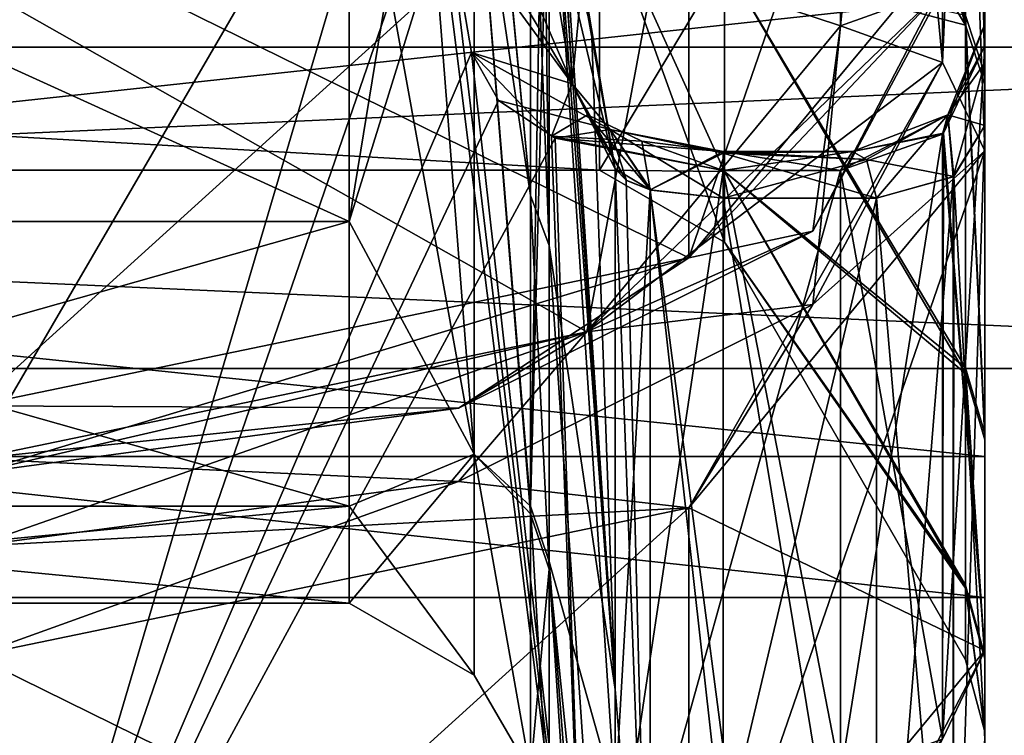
# Model space of a CAD drawing. Header units: millimetres. Extents: x -122 to 122, y -98 to 94.
# Tile 423 of 533: x 95 to 109, y -50 to -40. Entities that reach past the tile are written whole.
import ezdxf

# ---------------------------------------------------------------- set-up
doc = ezdxf.new("R2010")
doc.units = ezdxf.units.MM
doc.header["$LTSCALE"] = 26.699852
for name, color, linetype in [('1129', 7, 'CONTINUOUS'), ('1148', 7, 'CONTINUOUS'), ('1247', 7, 'CONTINUOUS'), ('1248', 7, 'CONTINUOUS'), ('1738', 7, 'CONTINUOUS'), ('1742', 7, 'CONTINUOUS'), ('1743', 7, 'CONTINUOUS'), ('1746', 7, 'CONTINUOUS'), ('1747', 7, 'CONTINUOUS'), ('1748', 7, 'CONTINUOUS'), ('1753', 7, 'CONTINUOUS'), ('1754', 7, 'CONTINUOUS'), ('1757', 7, 'CONTINUOUS'), ('1759', 7, 'CONTINUOUS'), ('1799', 7, 'CONTINUOUS'), ('1800', 7, 'CONTINUOUS'), ('1802', 7, 'CONTINUOUS'), ('1837', 7, 'CONTINUOUS'), ('1842', 7, 'CONTINUOUS'), ('1856', 7, 'CONTINUOUS'), ('1857', 7, 'CONTINUOUS'), ('1861', 7, 'CONTINUOUS'), ('1865', 7, 'CONTINUOUS'), ('1866', 7, 'CONTINUOUS'), ('1872', 7, 'CONTINUOUS'), ('1873', 7, 'CONTINUOUS'), ('1877', 7, 'CONTINUOUS'), ('1878', 7, 'CONTINUOUS'), ('1927', 7, 'CONTINUOUS'), ('1931', 7, 'CONTINUOUS'), ('1935', 7, 'CONTINUOUS'), ('1959', 7, 'CONTINUOUS'), ('1960', 7, 'CONTINUOUS'), ('1965', 7, 'CONTINUOUS'), ('1966', 7, 'CONTINUOUS'), ('1967', 7, 'CONTINUOUS'), ('1968', 7, 'CONTINUOUS'), ('1971', 7, 'CONTINUOUS'), ('1972', 7, 'CONTINUOUS'), ('2345', 7, 'CONTINUOUS'), ('2346', 7, 'CONTINUOUS'), ('4235', 7, 'CONTINUOUS'), ('4238', 7, 'CONTINUOUS'), ('4301', 7, 'CONTINUOUS'), ('4302', 7, 'CONTINUOUS'), ('4791', 7, 'CONTINUOUS'), ('4792', 7, 'CONTINUOUS')]:
    doc.layers.add(name, color=color, linetype=linetype)

msp = doc.modelspace()

# ---------------------------------------------------------------- linework, layer by layer
at = {"layer": '1129', "color": 250, "linetype": 'Continuous', "true_color": 0x323232}
for points in [[(106.5, -25.642, -44.413), (80.268, -31.616, -54.761), (106.5, -40.25, -69.715), (106.5, -25.642, -44.413)], [(106.5, -40.25, -69.715), (80.268, -31.616, -54.761), (102.985, -44.493, -77.063), (106.5, -40.25, -69.715)], [(102.985, -44.493, -77.063), (80.268, -31.616, -54.761), (94.5, -46.25, -80.107), (102.985, -44.493, -77.063)]]:
    msp.add_3dface(points, dxfattribs=at)
at = {"layer": '1148', "color": 250, "linetype": 'Continuous', "true_color": 0x323232}
for points in [[(108.5, -31.59, -74.715), (108.5, -38.518, -70.715), (104.399, -43.468, -79.288), (108.5, -31.59, -74.715)], [(104.399, -36.539, -83.288), (108.5, -31.59, -74.715), (104.399, -43.468, -79.288), (104.399, -36.539, -83.288)], [(94.5, -38.59, -86.839), (104.399, -36.539, -83.288), (94.5, -45.518, -82.839), (94.5, -38.59, -86.839)], [(94.5, -45.518, -82.839), (104.399, -36.539, -83.288), (104.399, -43.468, -79.288), (94.5, -45.518, -82.839)]]:
    msp.add_3dface(points, dxfattribs=at)
at = {"layer": '1247', "color": 250, "linetype": 'Continuous', "true_color": 0x323232}
for points in [[(104.399, -43.468, -79.288), (108.5, -38.518, -70.715), (106.117, -43.096, -75.816), (104.399, -43.468, -79.288)], [(108.5, -38.518, -70.715), (107.914, -39.743, -70.008), (106.117, -43.096, -75.816), (108.5, -38.518, -70.715)], [(106.5, -40.25, -69.715), (102.985, -44.493, -77.063), (107.914, -39.743, -70.008), (106.5, -40.25, -69.715)], [(107.914, -39.743, -70.008), (102.985, -44.493, -77.063), (106.117, -43.096, -75.816), (107.914, -39.743, -70.008)], [(102.985, -44.493, -77.063), (101.207, -45.551, -80.069), (106.117, -43.096, -75.816), (102.985, -44.493, -77.063)], [(101.207, -45.551, -80.069), (104.399, -43.468, -79.288), (106.117, -43.096, -75.816), (101.207, -45.551, -80.069)], [(94.5, -45.518, -82.839), (104.399, -43.468, -79.288), (94.5, -46.45, -81.625), (94.5, -45.518, -82.839)], [(94.5, -46.45, -81.625), (104.399, -43.468, -79.288), (101.207, -45.551, -80.069), (94.5, -46.45, -81.625)], [(102.985, -44.493, -77.063), (94.5, -46.25, -80.107), (101.207, -45.551, -80.069), (102.985, -44.493, -77.063)], [(94.5, -46.25, -80.107), (94.5, -46.45, -81.625), (101.207, -45.551, -80.069), (94.5, -46.25, -80.107)]]:
    msp.add_3dface(points, dxfattribs=at)
at = {"layer": '1248', "color": 250, "linetype": 'Continuous', "true_color": 0x323232}
msp.add_3dface([(106.5, -25.642, -44.413), (106.5, -40.25, -69.715), (107.914, -39.743, -70.008), (106.5, -25.642, -44.413)], dxfattribs=at)
at = {"layer": '1738', "color": 250, "linetype": 'Continuous', "true_color": 0x323232}
for points in [[(106.5, -25.642, 44.413), (80.268, -31.616, 54.761), (106.5, -40.25, 69.715), (106.5, -25.642, 44.413)], [(106.5, -40.25, 69.715), (80.268, -31.616, 54.761), (102.985, -44.493, 77.063), (106.5, -40.25, 69.715)], [(102.985, -44.493, 77.063), (80.268, -31.616, 54.761), (94.5, -46.25, 80.107), (102.985, -44.493, 77.063)]]:
    msp.add_3dface(points, dxfattribs=at)
at = {"layer": '1742', "color": 250, "linetype": 'Continuous', "true_color": 0x323232}
for points in [[(103.16, -42.25, 0), (103.16, -38.451, -17.509), (36.84, -42.25, 0), (103.16, -42.25, 0)], [(36.84, -42.25, 0), (103.16, -38.451, -17.509), (36.84, -38.451, -17.509), (36.84, -42.25, 0)], [(103.16, -38.451, 17.509), (103.16, -42.25, 0), (36.84, -38.451, 17.509), (103.16, -38.451, 17.509)], [(36.84, -38.451, 17.509), (103.16, -42.25, 0), (36.84, -42.25, 0), (36.84, -38.451, 17.509)]]:
    msp.add_3dface(points, dxfattribs=at)
at = {"layer": '1743', "color": 250, "linetype": 'Continuous', "true_color": 0x323232}
for points in [[(108.5, -50.138, -36.045), (108.5, -41.63, -45.607), (108.5, -26.819, -42.241), (108.5, -50.138, -36.045)], [(108.5, -26.819, -42.241), (108.5, -41.63, -45.607), (108.5, -27.073, -42.839), (108.5, -26.819, -42.241)], [(108.5, -40.92, -28.793), (108.5, -50.138, -36.045), (108.5, -26.819, -42.241), (108.5, -40.92, -28.793)], [(108.5, -27.073, 42.839), (108.5, -50.139, 36.043), (108.5, -26.819, 42.241), (108.5, -27.073, 42.839)], [(108.5, -26.819, 42.241), (108.5, -50.139, 36.043), (108.5, -41.06, 28.596), (108.5, -26.819, 42.241)], [(108.5, -27.073, -42.839), (108.5, -41.63, -45.607), (108.5, -27.374, -43.413), (108.5, -27.073, -42.839)], [(108.5, -27.374, 43.413), (108.5, -50.139, 36.043), (108.5, -27.073, 42.839), (108.5, -27.374, 43.413)], [(108.5, -40.525, -50.192), (108.5, -48.91, -64.715), (108.5, -27.374, -43.413), (108.5, -40.525, -50.192)], [(108.5, -27.374, -43.413), (108.5, -48.91, -64.715), (108.5, -41.982, -68.715), (108.5, -27.374, -43.413)], [(108.5, -40.225, -47.895), (108.5, -40.525, -50.192), (108.5, -27.374, -43.413), (108.5, -40.225, -47.895)], [(108.5, -40.762, -46.618), (108.5, -40.225, -47.895), (108.5, -27.374, -43.413), (108.5, -40.762, -46.618)], [(108.5, -41.63, -45.607), (108.5, -40.762, -46.618), (108.5, -27.374, -43.413), (108.5, -41.63, -45.607)], [(108.5, -41.63, 45.607), (108.5, -50.139, 36.043), (108.5, -27.374, 43.413), (108.5, -41.63, 45.607)], [(108.5, -40.762, 46.618), (108.5, -41.63, 45.607), (108.5, -27.374, 43.413), (108.5, -40.762, 46.618)], [(108.5, -40.225, 47.895), (108.5, -40.762, 46.618), (108.5, -27.374, 43.413), (108.5, -40.225, 47.895)], [(108.5, -41.982, 68.715), (108.5, -40.225, 47.895), (108.5, -27.374, 43.413), (108.5, -41.982, 68.715)], [(108.5, -40.525, 50.192), (108.5, -40.225, 47.895), (108.5, -41.982, 68.715), (108.5, -40.525, 50.192)], [(108.5, -48.91, 64.715), (108.5, -40.525, 50.192), (108.5, -41.982, 68.715), (108.5, -48.91, 64.715)], [(108.5, -56.494, -24.928), (108.5, -50.138, -36.045), (108.5, -40.92, -28.793), (108.5, -56.494, -24.928)], [(108.5, -45.907, -19.903), (108.5, -56.494, -24.928), (108.5, -40.92, -28.793), (108.5, -45.907, -19.903)], [(108.5, -50.139, 36.043), (108.5, -56.496, 24.926), (108.5, -41.06, 28.596), (108.5, -50.139, 36.043)], [(108.5, -41.06, 28.596), (108.5, -56.496, 24.926), (108.5, -45.988, 19.715), (108.5, -41.06, 28.596)], [(108.5, -60.422, -12.739), (108.5, -56.494, -24.928), (108.5, -45.907, -19.903), (108.5, -60.422, -12.739)], [(108.5, -48.981, -10.221), (108.5, -60.422, -12.739), (108.5, -45.907, -19.903), (108.5, -48.981, -10.221)], [(108.5, -56.496, 24.926), (108.5, -60.422, 12.736), (108.5, -45.988, 19.715), (108.5, -56.496, 24.926)], [(108.5, -45.988, 19.715), (108.5, -60.422, 12.736), (108.5, -49.025, 10.009), (108.5, -45.988, 19.715)], [(108.5, -50.036, -0.106), (108.5, -60.422, -12.739), (108.5, -48.981, -10.221), (108.5, -50.036, -0.106)], [(108.5, -60.422, 12.736), (108.5, -61.75, -0.001), (108.5, -49.025, 10.009), (108.5, -60.422, 12.736)], [(108.5, -49.025, 10.009), (108.5, -61.75, -0.001), (108.5, -50.036, -0.106), (108.5, -49.025, 10.009)], [(108.5, -61.75, -0.001), (108.5, -60.422, -12.739), (108.5, -50.036, -0.106), (108.5, -61.75, -0.001)]]:
    msp.add_3dface(points, dxfattribs=at)
at = {"layer": '1746', "color": 250, "linetype": 'Continuous', "true_color": 0x323232}
for points in [[(107, -42.641, 46.715), (104.874, -42.641, 46.715), (104.874, -51.599, 36.58), (107, -42.641, 46.715)], [(107, -55.55, 30.244), (107, -42.641, 46.715), (104.874, -51.599, 36.58), (107, -55.55, 30.244)], [(107, -42.641, -46.715), (107, -55.55, -30.245), (104.874, -42.641, -46.715), (107, -42.641, -46.715)], [(104.874, -42.641, -46.715), (107, -55.55, -30.245), (104.874, -50.257, -38.403), (104.874, -42.641, -46.715)]]:
    msp.add_3dface(points, dxfattribs=at)
at = {"layer": '1747', "color": 250, "linetype": 'Continuous', "true_color": 0x323232}
for points in [[(102.465, -37.075, -35.633), (102.528, -37.262, -36.478), (103.38, -49.447, -37.205), (102.465, -37.075, -35.633)], [(102.465, -43.297, -27.742), (102.465, -37.075, -35.633), (103.38, -49.447, -37.205), (102.465, -43.297, -27.742)], [(102.465, -37.075, 35.633), (102.465, -47.674, 19.272), (103.38, -50.937, 35.137), (102.465, -37.075, 35.633)], [(102.533, -37.282, 36.535), (102.465, -37.075, 35.633), (103.38, -42.233, 45.228), (102.533, -37.282, 36.535)], [(103.38, -42.233, 45.228), (102.465, -37.075, 35.633), (103.38, -50.937, 35.137), (103.38, -42.233, 45.228)], [(102.528, -37.262, -36.478), (102.593, -37.589, -37.198), (103.38, -49.447, -37.205), (102.528, -37.262, -36.478)], [(103.38, -42.233, 45.228), (102.925, -39.556, 40.599), (102.533, -37.282, 36.535), (103.38, -42.233, 45.228)], [(103.38, -49.447, -37.205), (102.593, -37.589, -37.198), (103.05, -40.29, -41.868), (103.38, -49.447, -37.205)], [(103.38, -42.233, -45.228), (103.38, -49.447, -37.205), (103.05, -40.29, -41.868), (103.38, -42.233, -45.228)], [(102.465, -47.78, -19.008), (102.465, -43.297, -27.742), (103.38, -56.769, -24.628), (102.465, -47.78, -19.008)], [(103.38, -56.769, -24.628), (102.465, -43.297, -27.742), (103.38, -49.447, -37.205), (103.38, -56.769, -24.628)], [(102.465, -47.674, 19.272), (102.465, -51.422, 0.142), (103.38, -59.504, 16.986), (102.465, -47.674, 19.272)], [(103.38, -50.937, 35.137), (102.465, -47.674, 19.272), (103.38, -59.504, 16.986), (103.38, -50.937, 35.137)], [(102.465, -51.422, 0.142), (102.465, -47.78, -19.008), (103.38, -61.682, -4.953), (102.465, -51.422, 0.142)], [(103.38, -61.682, -4.953), (102.465, -47.78, -19.008), (103.38, -56.769, -24.628), (103.38, -61.682, -4.953)]]:
    msp.add_3dface(points, dxfattribs=at)
at = {"layer": '1748', "color": 250, "linetype": 'Continuous', "true_color": 0x323232}
for points in [[(85.236, -35.981, 38.32), (100.601, -35.981, 38.32), (94.5, -56.642, 74.107), (85.236, -35.981, 38.32)], [(100.601, -35.981, 38.32), (100.933, -37.946, 41.724), (94.5, -56.642, 74.107), (100.601, -35.981, 38.32)], [(100.933, -37.946, 41.724), (101.388, -40.62, 46.356), (94.5, -56.642, 74.107), (100.933, -37.946, 41.724)], [(94.5, -56.642, 74.107), (101.388, -40.62, 46.356), (101.764, -41.286, 47.51), (94.5, -56.642, 74.107)], [(102.549, -41.805, 48.408), (94.5, -56.642, 74.107), (101.764, -41.286, 47.51), (102.549, -41.805, 48.408)], [(102.985, -54.885, 71.063), (94.5, -56.642, 74.107), (102.549, -41.805, 48.408), (102.985, -54.885, 71.063)], [(104.874, -42.257, 49.192), (102.985, -54.885, 71.063), (102.549, -41.805, 48.408), (104.874, -42.257, 49.192)], [(106.5, -50.642, 63.715), (102.985, -54.885, 71.063), (106.5, -42.257, 49.192), (106.5, -50.642, 63.715)], [(106.5, -42.257, 49.192), (102.985, -54.885, 71.063), (104.874, -42.257, 49.192), (106.5, -42.257, 49.192)]]:
    msp.add_3dface(points, dxfattribs=at)
at = {"layer": '1753', "color": 250, "linetype": 'Continuous', "true_color": 0x323232}
for points in [[(106.561, -25.75, 38.289), (108.232, -40.24, 28.022), (105.656, -26.109, 36.128), (106.561, -25.75, 38.289)], [(108.232, -26.283, 41.397), (108.232, -40.24, 28.022), (106.561, -25.75, 38.289), (108.232, -26.283, 41.397)], [(105.656, -26.109, 36.128), (108.232, -40.24, 28.022), (104.892, -28.394, 32.624), (105.656, -26.109, 36.128)], [(104.892, -28.394, 32.624), (108.232, -40.24, 28.022), (104.892, -34.666, 25.862), (104.892, -28.394, 32.624)], [(104.892, -34.666, 25.862), (108.232, -40.24, 28.022), (104.892, -39.361, 17.924), (104.892, -34.666, 25.862)], [(108.232, -44.991, -19.502), (108.232, -40.105, -28.215), (104.892, -39.361, -17.924), (108.232, -44.991, -19.502)], [(104.892, -42.267, -9.17), (108.232, -44.991, -19.502), (104.892, -39.361, -17.924), (104.892, -42.267, -9.17)], [(108.232, -40.24, 28.022), (108.232, -45.07, 19.319), (104.892, -39.361, 17.924), (108.232, -40.24, 28.022)], [(104.892, -39.361, 17.924), (108.232, -45.07, 19.319), (104.892, -42.267, 9.17), (104.892, -39.361, 17.924)], [(108.232, -48.002, -10.015), (108.232, -44.991, -19.502), (104.892, -42.267, -9.17), (108.232, -48.002, -10.015)], [(104.892, -43.25, 0), (108.232, -48.002, -10.015), (104.892, -42.267, -9.17), (104.892, -43.25, 0)], [(108.232, -45.07, 19.319), (108.232, -48.045, 9.808), (104.892, -42.267, 9.17), (108.232, -45.07, 19.319)], [(104.892, -42.267, 9.17), (108.232, -48.045, 9.808), (104.892, -43.25, 0), (104.892, -42.267, 9.17)], [(108.232, -49.036, -0.104), (108.232, -48.002, -10.015), (104.892, -43.25, 0), (108.232, -49.036, -0.104)], [(108.232, -48.045, 9.808), (108.232, -49.036, -0.104), (104.892, -43.25, 0), (108.232, -48.045, 9.808)]]:
    msp.add_3dface(points, dxfattribs=at)
at = {"layer": '1754', "color": 250, "linetype": 'Continuous', "true_color": 0x323232}
for points in [[(102.205, -36.479, 35.061), (101.427, -37.382, 32.065), (102.205, -46.909, 18.962), (102.205, -36.479, 35.061)], [(102.205, -36.479, -35.061), (102.205, -42.602, -27.296), (101.639, -36.61, -33.49), (102.205, -36.479, -35.061)], [(102.205, -42.602, -27.296), (101.427, -37.382, -32.065), (101.633, -36.617, -33.466), (102.205, -42.602, -27.296)], [(101.639, -36.61, -33.49), (102.205, -42.602, -27.296), (101.633, -36.617, -33.466), (101.639, -36.61, -33.49)], [(101.427, -46.188, -17.096), (101.427, -37.382, -32.065), (102.205, -47.012, -18.704), (101.427, -46.188, -17.096)], [(102.205, -47.012, -18.704), (101.427, -37.382, -32.065), (102.205, -42.602, -27.296), (102.205, -47.012, -18.704)], [(101.427, -37.382, 32.065), (101.427, -46.188, 17.096), (102.205, -46.909, 18.962), (101.427, -37.382, 32.065)], [(101.427, -49.25, 0), (101.427, -46.188, -17.096), (102.205, -50.596, 0.14), (101.427, -49.25, 0)], [(102.205, -50.596, 0.14), (101.427, -46.188, -17.096), (102.205, -47.012, -18.704), (102.205, -50.596, 0.14)], [(101.427, -46.188, 17.096), (101.427, -49.25, 0), (102.205, -50.596, 0.14), (101.427, -46.188, 17.096)], [(102.205, -46.909, 18.962), (101.427, -46.188, 17.096), (102.205, -50.596, 0.14), (102.205, -46.909, 18.962)]]:
    msp.add_3dface(points, dxfattribs=at)
at = {"layer": '1757', "color": 250, "linetype": 'Continuous', "true_color": 0x323232}
for points in [[(108.5, -48.91, 64.715), (108.5, -41.982, 68.715), (104.399, -46.932, 77.288), (108.5, -48.91, 64.715)], [(94.5, -48.982, 80.839), (104.399, -53.86, 73.288), (104.399, -46.932, 77.288), (94.5, -48.982, 80.839)], [(104.399, -53.86, 73.288), (108.5, -48.91, 64.715), (104.399, -46.932, 77.288), (104.399, -53.86, 73.288)], [(94.5, -55.91, 76.839), (104.399, -53.86, 73.288), (94.5, -48.982, 80.839), (94.5, -55.91, 76.839)]]:
    msp.add_3dface(points, dxfattribs=at)
at = {"layer": '1759', "color": 250, "linetype": 'Continuous', "true_color": 0x323232}
for points in [[(99.695, -42.96, 21.966), (99.695, -36.623, 31.414), (85.77, -42.96, 21.966), (99.695, -42.96, 21.966)], [(85.77, -42.96, 21.966), (99.695, -36.623, 31.414), (85.77, -36.623, 31.414), (85.77, -42.96, 21.966)], [(99.695, -36.623, -31.414), (99.695, -42.96, -21.966), (85.77, -36.623, -31.414), (99.695, -36.623, -31.414)], [(85.77, -36.623, -31.414), (99.695, -42.96, -21.966), (85.77, -42.96, -21.966), (85.77, -36.623, -31.414)], [(99.695, -46.909, 11.297), (99.695, -42.96, 21.966), (85.77, -46.909, 11.297), (99.695, -46.909, 11.297)], [(85.77, -46.909, 11.297), (99.695, -42.96, 21.966), (85.77, -42.96, 21.966), (85.77, -46.909, 11.297)], [(99.695, -42.96, -21.966), (99.695, -46.909, -11.297), (85.77, -42.96, -21.966), (99.695, -42.96, -21.966)], [(85.77, -42.96, -21.966), (99.695, -46.909, -11.297), (85.77, -46.909, -11.297), (85.77, -42.96, -21.966)], [(99.695, -48.25, 0), (99.695, -46.909, 11.297), (85.77, -48.25), (99.695, -48.25, 0)], [(85.77, -48.25), (99.695, -46.909, 11.297), (85.77, -46.909, 11.297), (85.77, -48.25)], [(99.695, -46.909, -11.297), (99.695, -48.25, 0), (85.77, -46.909, -11.297), (99.695, -46.909, -11.297)], [(85.77, -46.909, -11.297), (99.695, -48.25, 0), (85.77, -48.25), (85.77, -46.909, -11.297)]]:
    msp.add_3dface(points, dxfattribs=at)
at = {"layer": '1799', "color": 250, "linetype": 'Continuous', "true_color": 0x323232}
for points in [[(81, -41, -71.014), (81, -32.5, -56.292), (106.5, -25.642, -44.413), (81, -41, -71.014)], [(94.5, -46.25, -80.107), (81, -41, -71.014), (106.5, -25.642, -44.413), (94.5, -46.25, -80.107)], [(102.985, -44.493, -77.063), (94.5, -46.25, -80.107), (106.5, -25.642, -44.413), (102.985, -44.493, -77.063)], [(106.5, -40.25, -69.715), (102.985, -44.493, -77.063), (106.5, -25.642, -44.413), (106.5, -40.25, -69.715)]]:
    msp.add_3dface(points, dxfattribs=at)
at = {"layer": '1800', "color": 250, "linetype": 'Continuous', "true_color": 0x323232}
for points in [[(94.5, -56.642, -74.107), (100.601, -35.981, -38.32), (85.236, -35.981, -38.32), (94.5, -56.642, -74.107)], [(102.985, -54.885, -71.063), (100.601, -35.981, -38.32), (94.5, -56.642, -74.107), (102.985, -54.885, -71.063)], [(101.057, -38.679, -42.994), (100.601, -35.981, -38.32), (102.985, -54.885, -71.063), (101.057, -38.679, -42.994)], [(101.388, -40.62, -46.356), (101.057, -38.679, -42.994), (102.985, -54.885, -71.063), (101.388, -40.62, -46.356)], [(102.496, -41.78, -48.365), (101.388, -40.62, -46.356), (102.985, -54.885, -71.063), (102.496, -41.78, -48.365)], [(104.874, -42.257, -49.192), (102.496, -41.78, -48.365), (102.985, -54.885, -71.063), (104.874, -42.257, -49.192)], [(106.5, -50.642, -63.715), (104.874, -42.257, -49.192), (102.985, -54.885, -71.063), (106.5, -50.642, -63.715)], [(106.5, -42.257, -49.192), (104.874, -42.257, -49.192), (106.5, -50.642, -63.715), (106.5, -42.257, -49.192)]]:
    msp.add_3dface(points, dxfattribs=at)
at = {"layer": '1802', "color": 250, "linetype": 'Continuous', "true_color": 0x323232}
for points in [[(108.5, -41.982, -68.715), (108.5, -48.91, -64.715), (104.399, -53.86, -73.288), (108.5, -41.982, -68.715)], [(108.5, -41.982, -68.715), (104.399, -53.86, -73.288), (104.399, -46.932, -77.288), (108.5, -41.982, -68.715)], [(104.399, -53.86, -73.288), (94.5, -55.91, -76.839), (104.399, -46.932, -77.288), (104.399, -53.86, -73.288)], [(104.399, -46.932, -77.288), (94.5, -55.91, -76.839), (94.5, -48.982, -80.839), (104.399, -46.932, -77.288)]]:
    msp.add_3dface(points, dxfattribs=at)
at = {"layer": '1837', "color": 250, "linetype": 'Continuous', "true_color": 0x323232}
for points in [[(102.465, -43.297, -27.742), (102.205, -42.602, -27.296), (102.205, -36.479, -35.061), (102.465, -43.297, -27.742)], [(102.465, -43.297, -27.742), (102.205, -36.479, -35.061), (102.38, -36.767, -35.337), (102.465, -43.297, -27.742)], [(102.205, -36.479, 35.061), (102.205, -46.909, 18.962), (102.38, -36.767, 35.337), (102.205, -36.479, 35.061)], [(102.205, -46.909, 18.962), (102.465, -37.075, 35.633), (102.38, -36.767, 35.337), (102.205, -46.909, 18.962)], [(102.465, -37.075, -35.633), (102.465, -43.297, -27.742), (102.38, -36.767, -35.337), (102.465, -37.075, -35.633)], [(102.465, -47.674, 19.272), (102.465, -37.075, 35.633), (102.205, -46.909, 18.962), (102.465, -47.674, 19.272)], [(102.465, -43.297, -27.742), (102.465, -47.78, -19.008), (102.205, -42.602, -27.296), (102.465, -43.297, -27.742)], [(102.465, -47.78, -19.008), (102.205, -47.012, -18.704), (102.205, -42.602, -27.296), (102.465, -47.78, -19.008)], [(102.465, -51.422, 0.142), (102.465, -47.674, 19.272), (102.205, -46.909, 18.962), (102.465, -51.422, 0.142)], [(102.465, -51.422, 0.142), (102.205, -46.909, 18.962), (102.205, -50.596, 0.14), (102.465, -51.422, 0.142)], [(102.465, -47.78, -19.008), (102.205, -50.596, 0.14), (102.205, -47.012, -18.704), (102.465, -47.78, -19.008)], [(102.465, -47.78, -19.008), (102.465, -51.422, 0.142), (102.205, -50.596, 0.14), (102.465, -47.78, -19.008)]]:
    msp.add_3dface(points, dxfattribs=at)
at = {"layer": '1842', "color": 250, "linetype": 'Continuous', "true_color": 0x323232}
for points in [[(108.232, -40.24, 28.022), (108.232, -26.283, 41.397), (108.5, -41.06, 28.596), (108.232, -40.24, 28.022)], [(108.5, -41.06, 28.596), (108.232, -26.283, 41.397), (108.432, -26.541, 41.804), (108.5, -41.06, 28.596)], [(108.5, -26.819, 42.241), (108.5, -41.06, 28.596), (108.432, -26.541, 41.804), (108.5, -26.819, 42.241)], [(108.232, -40.105, -28.215), (108.5, -40.92, -28.793), (108.5, -26.819, -42.241), (108.232, -40.105, -28.215)], [(108.232, -40.105, -28.215), (108.232, -44.991, -19.502), (108.5, -45.907, -19.903), (108.232, -40.105, -28.215)], [(108.232, -40.105, -28.215), (108.5, -45.907, -19.903), (108.5, -40.92, -28.793), (108.232, -40.105, -28.215)], [(108.232, -45.07, 19.319), (108.232, -40.24, 28.022), (108.5, -45.988, 19.715), (108.232, -45.07, 19.319)], [(108.232, -40.24, 28.022), (108.5, -41.06, 28.596), (108.5, -45.988, 19.715), (108.232, -40.24, 28.022)], [(108.232, -44.991, -19.502), (108.232, -48.002, -10.015), (108.5, -48.981, -10.221), (108.232, -44.991, -19.502)], [(108.232, -44.991, -19.502), (108.5, -48.981, -10.221), (108.5, -45.907, -19.903), (108.232, -44.991, -19.502)], [(108.232, -48.045, 9.808), (108.232, -45.07, 19.319), (108.5, -49.025, 10.009), (108.232, -48.045, 9.808)], [(108.232, -45.07, 19.319), (108.5, -45.988, 19.715), (108.5, -49.025, 10.009), (108.232, -45.07, 19.319)], [(108.232, -48.002, -10.015), (108.232, -49.036, -0.104), (108.5, -50.036, -0.106), (108.232, -48.002, -10.015)], [(108.232, -48.002, -10.015), (108.5, -50.036, -0.106), (108.5, -48.981, -10.221), (108.232, -48.002, -10.015)], [(108.232, -49.036, -0.104), (108.232, -48.045, 9.808), (108.5, -50.036, -0.106), (108.232, -49.036, -0.104)], [(108.232, -48.045, 9.808), (108.5, -49.025, 10.009), (108.5, -50.036, -0.106), (108.232, -48.045, 9.808)]]:
    msp.add_3dface(points, dxfattribs=at)
at = {"layer": '1856', "color": 250, "linetype": 'Continuous', "true_color": 0x323232}
for points in [[(106.5, -40.25, 69.715), (102.985, -44.493, 77.063), (107.914, -40.757, 69.422), (106.5, -40.25, 69.715)], [(107.914, -40.757, 69.422), (102.985, -44.493, 77.063), (106.117, -44.111, 75.231), (107.914, -40.757, 69.422)], [(108.5, -41.982, 68.715), (107.914, -40.757, 69.422), (106.117, -44.111, 75.231), (108.5, -41.982, 68.715)], [(104.399, -46.932, 77.288), (108.5, -41.982, 68.715), (106.117, -44.111, 75.231), (104.399, -46.932, 77.288)], [(102.985, -44.493, 77.063), (101.207, -46.566, 79.483), (106.117, -44.111, 75.231), (102.985, -44.493, 77.063)], [(101.207, -46.566, 79.483), (104.399, -46.932, 77.288), (106.117, -44.111, 75.231), (101.207, -46.566, 79.483)], [(102.985, -44.493, 77.063), (94.5, -46.25, 80.107), (101.207, -46.566, 79.483), (102.985, -44.493, 77.063)], [(94.5, -46.25, 80.107), (94.5, -47.464, 81.039), (101.207, -46.566, 79.483), (94.5, -46.25, 80.107)], [(94.5, -47.464, 81.039), (104.399, -46.932, 77.288), (101.207, -46.566, 79.483), (94.5, -47.464, 81.039)], [(94.5, -48.982, 80.839), (104.399, -46.932, 77.288), (94.5, -47.464, 81.039), (94.5, -48.982, 80.839)]]:
    msp.add_3dface(points, dxfattribs=at)
at = {"layer": '1857', "color": 250, "linetype": 'Continuous', "true_color": 0x323232}
for points in [[(106.5, -25.642, 44.413), (106.5, -40.25, 69.715), (107.914, -40.757, 69.422), (106.5, -25.642, 44.413)], [(107.914, -26.149, 44.12), (106.5, -25.642, 44.413), (107.914, -40.757, 69.422), (107.914, -26.149, 44.12)], [(108.5, -41.982, 68.715), (108.5, -27.374, 43.413), (107.914, -26.149, 44.12), (108.5, -41.982, 68.715)], [(108.5, -41.982, 68.715), (107.914, -26.149, 44.12), (107.914, -40.757, 69.422), (108.5, -41.982, 68.715)]]:
    msp.add_3dface(points, dxfattribs=at)
at = {"layer": '1861', "color": 250, "linetype": 'Continuous', "true_color": 0x323232}
for points in [[(103.16, -38.451, -17.509), (103.16, -42.25, 0), (104.892, -39.361, -17.924), (103.16, -38.451, -17.509)], [(103.16, -42.25, 0), (103.16, -38.451, 17.509), (104.892, -43.25, 0), (103.16, -42.25, 0)], [(103.16, -38.451, 17.509), (104.892, -39.361, 17.924), (104.892, -42.267, 9.17), (103.16, -38.451, 17.509)], [(103.16, -38.451, 17.509), (104.892, -42.267, 9.17), (104.892, -43.25, 0), (103.16, -38.451, 17.509)], [(103.16, -42.25, 0), (104.892, -42.267, -9.17), (104.892, -39.361, -17.924), (103.16, -42.25, 0)], [(103.16, -42.25, 0), (104.892, -43.25, 0), (104.892, -42.267, -9.17), (103.16, -42.25, 0)]]:
    msp.add_3dface(points, dxfattribs=at)
at = {"layer": '1865', "color": 250, "linetype": 'Continuous', "true_color": 0x323232}
for points in [[(106.5, -40.25, -69.715), (106.5, -25.642, -44.413), (107.914, -26.149, -44.12), (106.5, -40.25, -69.715)], [(107.914, -40.757, -69.422), (106.5, -40.25, -69.715), (107.914, -26.149, -44.12), (107.914, -40.757, -69.422)], [(108.5, -27.374, -43.413), (107.914, -40.757, -69.422), (107.914, -26.149, -44.12), (108.5, -27.374, -43.413)], [(108.5, -27.374, -43.413), (108.5, -41.982, -68.715), (107.914, -40.757, -69.422), (108.5, -27.374, -43.413)]]:
    msp.add_3dface(points, dxfattribs=at)
at = {"layer": '1866', "color": 250, "linetype": 'Continuous', "true_color": 0x323232}
for points in [[(102.985, -44.493, -77.063), (106.5, -40.25, -69.715), (106.117, -44.111, -75.231), (102.985, -44.493, -77.063)], [(106.5, -40.25, -69.715), (107.914, -40.757, -69.422), (106.117, -44.111, -75.231), (106.5, -40.25, -69.715)], [(108.5, -41.982, -68.715), (104.399, -46.932, -77.288), (107.914, -40.757, -69.422), (108.5, -41.982, -68.715)], [(107.914, -40.757, -69.422), (104.399, -46.932, -77.288), (106.117, -44.111, -75.231), (107.914, -40.757, -69.422)], [(102.985, -44.493, -77.063), (106.117, -44.111, -75.231), (101.207, -46.566, -79.483), (102.985, -44.493, -77.063)], [(106.117, -44.111, -75.231), (104.399, -46.932, -77.288), (101.207, -46.566, -79.483), (106.117, -44.111, -75.231)], [(94.5, -46.25, -80.107), (102.985, -44.493, -77.063), (94.5, -47.464, -81.039), (94.5, -46.25, -80.107)], [(94.5, -47.464, -81.039), (102.985, -44.493, -77.063), (101.207, -46.566, -79.483), (94.5, -47.464, -81.039)], [(104.399, -46.932, -77.288), (94.5, -48.982, -80.839), (101.207, -46.566, -79.483), (104.399, -46.932, -77.288)], [(94.5, -48.982, -80.839), (94.5, -47.464, -81.039), (101.207, -46.566, -79.483), (94.5, -48.982, -80.839)]]:
    msp.add_3dface(points, dxfattribs=at)
at = {"layer": '1872', "color": 250, "linetype": 'Continuous', "true_color": 0x323232}
for points in [[(104.399, -53.86, -73.288), (108.5, -48.91, -64.715), (106.117, -53.489, -69.816), (104.399, -53.86, -73.288)], [(108.5, -48.91, -64.715), (107.914, -50.135, -64.008), (106.117, -53.489, -69.816), (108.5, -48.91, -64.715)]]:
    msp.add_3dface(points, dxfattribs=at)
at = {"layer": '1873', "color": 250, "linetype": 'Continuous', "true_color": 0x323232}
for points in [[(108.5, -48.91, -64.715), (108.5, -40.525, -50.192), (107.928, -41.738, -49.492), (108.5, -48.91, -64.715)], [(106.5, -42.257, -49.192), (107.914, -50.135, -64.008), (107.914, -41.75, -49.485), (106.5, -42.257, -49.192)], [(107.914, -41.75, -49.485), (108.5, -48.91, -64.715), (107.928, -41.738, -49.492), (107.914, -41.75, -49.485)], [(107.914, -50.135, -64.008), (108.5, -48.91, -64.715), (107.914, -41.75, -49.485), (107.914, -50.135, -64.008)], [(106.5, -42.257, -49.192), (106.5, -50.642, -63.715), (107.914, -50.135, -64.008), (106.5, -42.257, -49.192)]]:
    msp.add_3dface(points, dxfattribs=at)
at = {"layer": '1877', "color": 250, "linetype": 'Continuous', "true_color": 0x323232}
msp.add_3dface([(108.5, -48.91, 64.715), (104.399, -53.86, 73.288), (107.914, -50.135, 64.008), (108.5, -48.91, 64.715)], dxfattribs=at)
at = {"layer": '1878', "color": 250, "linetype": 'Continuous', "true_color": 0x323232}
for points in [[(108.5, -40.525, 50.192), (108.5, -48.91, 64.715), (107.914, -50.135, 64.008), (108.5, -40.525, 50.192)], [(108.5, -40.525, 50.192), (107.914, -50.135, 64.008), (107.928, -41.738, 49.492), (108.5, -40.525, 50.192)], [(106.5, -50.642, 63.715), (106.5, -42.257, 49.192), (107.914, -41.75, 49.485), (106.5, -50.642, 63.715)], [(107.914, -50.135, 64.008), (106.5, -50.642, 63.715), (107.914, -41.75, 49.485), (107.914, -50.135, 64.008)], [(107.928, -41.738, 49.492), (107.914, -50.135, 64.008), (107.914, -41.75, 49.485), (107.928, -41.738, 49.492)]]:
    msp.add_3dface(points, dxfattribs=at)
at = {"layer": '1927', "color": 250, "linetype": 'Continuous', "true_color": 0x323232}
for points in [[(100.601, -35.981, 38.32), (102.783, -41.056, 45.967), (100.933, -37.946, 41.724), (100.601, -35.981, 38.32)], [(100.601, -35.981, 38.32), (101.994, -36.415, 37.934), (102.783, -41.056, 45.967), (100.601, -35.981, 38.32)], [(101.994, -36.415, 37.934), (102.593, -37.589, 37.198), (102.783, -41.056, 45.967), (101.994, -36.415, 37.934)], [(102.593, -37.589, 37.198), (102.925, -39.556, 40.599), (102.783, -41.056, 45.967), (102.593, -37.589, 37.198)], [(101.388, -40.62, 46.356), (100.933, -37.946, 41.724), (102.783, -41.056, 45.967), (101.388, -40.62, 46.356)], [(102.925, -39.556, 40.599), (103.38, -42.233, 45.228), (102.783, -41.056, 45.967), (102.925, -39.556, 40.599)]]:
    msp.add_3dface(points, dxfattribs=at)
at = {"layer": '1931', "color": 250, "linetype": 'Continuous', "true_color": 0x323232}
for points in [[(101.427, -46.188, -17.096), (99.695, -42.96, -21.966), (99.695, -36.623, -31.414), (101.427, -46.188, -17.096)], [(101.427, -46.188, -17.096), (99.695, -36.623, -31.414), (100.695, -36.826, -31.588), (101.427, -46.188, -17.096)], [(99.695, -36.623, 31.414), (99.695, -42.96, 21.966), (100.695, -36.826, 31.588), (99.695, -36.623, 31.414)], [(99.695, -42.96, 21.966), (101.427, -37.382, 32.065), (100.695, -36.826, 31.588), (99.695, -42.96, 21.966)], [(101.427, -37.382, -32.065), (101.427, -46.188, -17.096), (100.695, -36.826, -31.588), (101.427, -37.382, -32.065)], [(101.427, -46.188, 17.096), (101.427, -37.382, 32.065), (99.695, -42.96, 21.966), (101.427, -46.188, 17.096)], [(101.427, -46.188, -17.096), (99.695, -46.909, -11.297), (99.695, -42.96, -21.966), (101.427, -46.188, -17.096)], [(101.427, -46.188, 17.096), (99.695, -42.96, 21.966), (99.695, -46.909, 11.297), (101.427, -46.188, 17.096)], [(101.427, -46.188, -17.096), (101.427, -49.25, 0), (99.695, -46.909, -11.297), (101.427, -46.188, -17.096)], [(101.427, -49.25, 0), (101.427, -46.188, 17.096), (99.695, -48.25, 0), (101.427, -49.25, 0)], [(101.427, -46.188, 17.096), (99.695, -46.909, 11.297), (99.695, -48.25, 0), (101.427, -46.188, 17.096)], [(101.427, -49.25, 0), (99.695, -48.25, 0), (99.695, -46.909, -11.297), (101.427, -49.25, 0)]]:
    msp.add_3dface(points, dxfattribs=at)
at = {"layer": '1935', "color": 250, "linetype": 'Continuous', "true_color": 0x323232}
for points in [[(100.601, -35.981, -38.32), (101.057, -38.679, -42.994), (102.783, -41.056, -45.967), (100.601, -35.981, -38.32)], [(100.601, -35.981, -38.32), (102.783, -41.056, -45.967), (101.994, -36.415, -37.934), (100.601, -35.981, -38.32)], [(103.05, -40.29, -41.868), (102.593, -37.589, -37.198), (101.994, -36.415, -37.934), (103.05, -40.29, -41.868)], [(103.38, -42.233, -45.228), (103.05, -40.29, -41.868), (101.994, -36.415, -37.934), (103.38, -42.233, -45.228)], [(102.783, -41.056, -45.967), (103.38, -42.233, -45.228), (101.994, -36.415, -37.934), (102.783, -41.056, -45.967)], [(101.057, -38.679, -42.994), (101.388, -40.62, -46.356), (102.783, -41.056, -45.967), (101.057, -38.679, -42.994)]]:
    msp.add_3dface(points, dxfattribs=at)
at = {"layer": '1959', "color": 250, "linetype": 'Continuous', "true_color": 0x323232}
for points in [[(103.38, -42.233, 45.228), (103.38, -50.937, 35.137), (103.862, -42.521, 46.291), (103.38, -42.233, 45.228)], [(103.536, -42.393, 45.826), (103.38, -42.233, 45.228), (103.862, -42.521, 46.291), (103.536, -42.393, 45.826)], [(103.38, -49.447, -37.205), (103.38, -42.233, -45.228), (103.861, -55.261, -29.951), (103.38, -49.447, -37.205)], [(103.861, -55.261, -29.951), (103.38, -42.233, -45.228), (103.531, -42.39, -45.814), (103.861, -55.261, -29.951)], [(103.861, -42.521, -46.29), (103.861, -55.261, -29.951), (103.531, -42.39, -45.814), (103.861, -42.521, -46.29)], [(103.862, -42.521, 46.291), (103.38, -50.937, 35.137), (103.861, -55.262, 29.95), (103.862, -42.521, 46.291)], [(104.874, -42.641, -46.715), (104.874, -50.257, -38.403), (103.861, -42.521, -46.29), (104.874, -42.641, -46.715)], [(104.874, -50.257, -38.403), (103.861, -55.261, -29.951), (103.861, -42.521, -46.29), (104.874, -50.257, -38.403)], [(104.874, -51.599, 36.58), (103.862, -42.521, 46.291), (103.861, -55.262, 29.95), (104.874, -51.599, 36.58)], [(104.874, -51.599, 36.58), (104.874, -42.641, 46.715), (103.862, -42.521, 46.291), (104.874, -51.599, 36.58)], [(103.862, -42.521, 46.291), (104.874, -42.641, 46.715), (103.878, -42.526, 46.307), (103.862, -42.521, 46.291)], [(103.38, -56.769, -24.628), (103.38, -49.447, -37.205), (103.861, -55.261, -29.951), (103.38, -56.769, -24.628)]]:
    msp.add_3dface(points, dxfattribs=at)
at = {"layer": '1960', "color": 250, "linetype": 'Continuous', "true_color": 0x323232}
for points in [[(108.5, -50.139, 36.043), (108.5, -41.63, 45.607), (108.061, -55.164, 30.034), (108.5, -50.139, 36.043)], [(108.061, -55.164, 30.034), (108.5, -41.63, 45.607), (108.061, -42.345, 46.39), (108.061, -55.164, 30.034)], [(108.5, -41.63, -45.607), (108.5, -50.138, -36.045), (108.071, -42.338, -46.383), (108.5, -41.63, -45.607)], [(107, -42.641, -46.715), (108.071, -42.338, -46.383), (108.061, -55.164, -30.034), (107, -42.641, -46.715)], [(107, -42.641, 46.715), (107, -55.55, 30.244), (108.061, -42.345, 46.39), (107, -42.641, 46.715)], [(107, -55.55, 30.244), (108.061, -55.164, 30.034), (108.061, -42.345, 46.39), (107, -55.55, 30.244)], [(108.071, -42.338, -46.383), (108.5, -50.138, -36.045), (108.061, -55.164, -30.034), (108.071, -42.338, -46.383)], [(107, -55.55, -30.245), (107, -42.641, -46.715), (108.061, -55.164, -30.034), (107, -55.55, -30.245)]]:
    msp.add_3dface(points, dxfattribs=at)
at = {"layer": '1965', "color": 250, "linetype": 'Continuous', "true_color": 0x323232}
for points in [[(106.5, -42.257, 49.192), (104.874, -41.993, 48.081), (106.667, -41.99, 48.249), (106.5, -42.257, 49.192)], [(104.874, -41.993, 48.081), (104.874, -42.013, 47.886), (106.667, -41.99, 48.249), (104.874, -41.993, 48.081)], [(106.667, -41.99, 48.249), (104.874, -42.013, 47.886), (106.858, -42.103, 47.527), (106.667, -41.99, 48.249)], [(106.5, -42.257, 49.192), (104.874, -42.257, 49.192), (104.874, -41.993, 48.081), (106.5, -42.257, 49.192)], [(104.874, -42.013, 47.886), (104.874, -42.641, 46.715), (106.858, -42.103, 47.527), (104.874, -42.013, 47.886)], [(104.874, -42.641, 46.715), (107, -42.641, 46.715), (106.858, -42.103, 47.527), (104.874, -42.641, 46.715)]]:
    msp.add_3dface(points, dxfattribs=at)
at = {"layer": '1966', "color": 250, "linetype": 'Continuous', "true_color": 0x323232}
for points in [[(101.764, -41.286, 47.51), (101.388, -40.62, 46.356), (103.309, -41.686, 47.421), (101.764, -41.286, 47.51)], [(101.388, -40.62, 46.356), (102.783, -41.056, 45.967), (103.309, -41.686, 47.421), (101.388, -40.62, 46.356)], [(103.38, -42.233, 45.228), (103.536, -42.393, 45.826), (102.783, -41.056, 45.967), (103.38, -42.233, 45.228)], [(102.783, -41.056, 45.967), (103.536, -42.393, 45.826), (103.309, -41.686, 47.421), (102.783, -41.056, 45.967)], [(102.549, -41.805, 48.408), (101.764, -41.286, 47.51), (103.309, -41.686, 47.421), (102.549, -41.805, 48.408)], [(104.874, -41.993, 48.081), (102.549, -41.805, 48.408), (103.309, -41.686, 47.421), (104.874, -41.993, 48.081)], [(103.878, -42.526, 46.307), (104.874, -42.641, 46.715), (103.309, -41.686, 47.421), (103.878, -42.526, 46.307)], [(103.309, -41.686, 47.421), (104.874, -42.641, 46.715), (104.874, -42.013, 47.886), (103.309, -41.686, 47.421)], [(103.536, -42.393, 45.826), (103.862, -42.521, 46.291), (103.309, -41.686, 47.421), (103.536, -42.393, 45.826)], [(103.862, -42.521, 46.291), (103.878, -42.526, 46.307), (103.309, -41.686, 47.421), (103.862, -42.521, 46.291)], [(104.874, -41.993, 48.081), (103.309, -41.686, 47.421), (104.874, -42.013, 47.886), (104.874, -41.993, 48.081)], [(104.874, -42.257, 49.192), (102.549, -41.805, 48.408), (104.874, -41.993, 48.081), (104.874, -42.257, 49.192)]]:
    msp.add_3dface(points, dxfattribs=at)
at = {"layer": '1967', "color": 250, "linetype": 'Continuous', "true_color": 0x323232}
for points in [[(101.388, -40.62, -46.356), (102.496, -41.78, -48.365), (102.783, -41.056, -45.967), (101.388, -40.62, -46.356)], [(102.783, -41.056, -45.967), (102.496, -41.78, -48.365), (102.994, -41.486, -46.977), (102.783, -41.056, -45.967)], [(103.38, -42.233, -45.228), (102.783, -41.056, -45.967), (102.994, -41.486, -46.977), (103.38, -42.233, -45.228)], [(102.994, -41.486, -46.977), (102.496, -41.78, -48.365), (103.749, -41.848, -47.774), (102.994, -41.486, -46.977)], [(103.531, -42.39, -45.814), (103.38, -42.233, -45.228), (102.994, -41.486, -46.977), (103.531, -42.39, -45.814)], [(103.861, -42.521, -46.29), (103.531, -42.39, -45.814), (102.994, -41.486, -46.977), (103.861, -42.521, -46.29)], [(103.861, -42.521, -46.29), (102.994, -41.486, -46.977), (103.749, -41.848, -47.774), (103.861, -42.521, -46.29)], [(102.496, -41.78, -48.365), (104.874, -42.257, -49.192), (103.749, -41.848, -47.774), (102.496, -41.78, -48.365)], [(104.874, -42.257, -49.192), (104.874, -41.993, -48.081), (103.749, -41.848, -47.774), (104.874, -42.257, -49.192)], [(104.874, -41.993, -48.081), (103.861, -42.521, -46.29), (103.749, -41.848, -47.774), (104.874, -41.993, -48.081)], [(103.861, -42.521, -46.29), (104.874, -41.993, -48.081), (104.874, -42.013, -47.886), (103.861, -42.521, -46.29)], [(104.874, -42.641, -46.715), (103.861, -42.521, -46.29), (104.874, -42.013, -47.886), (104.874, -42.641, -46.715)]]:
    msp.add_3dface(points, dxfattribs=at)
at = {"layer": '1968', "color": 250, "linetype": 'Continuous', "true_color": 0x323232}
for points in [[(104.874, -42.257, -49.192), (106.5, -42.257, -49.192), (106.667, -41.99, -48.248), (104.874, -42.257, -49.192)], [(104.874, -42.257, -49.192), (106.667, -41.99, -48.248), (104.874, -41.993, -48.081), (104.874, -42.257, -49.192)], [(106.667, -41.99, -48.248), (106.858, -42.104, -47.527), (104.874, -41.993, -48.081), (106.667, -41.99, -48.248)], [(104.874, -41.993, -48.081), (106.858, -42.104, -47.527), (104.874, -42.013, -47.886), (104.874, -41.993, -48.081)], [(107, -42.641, -46.715), (104.874, -42.641, -46.715), (104.874, -42.013, -47.886), (107, -42.641, -46.715)], [(106.858, -42.104, -47.527), (107, -42.641, -46.715), (104.874, -42.013, -47.886), (106.858, -42.104, -47.527)]]:
    msp.add_3dface(points, dxfattribs=at)
at = {"layer": '1971', "color": 250, "linetype": 'Continuous', "true_color": 0x323232}
for points in [[(108.5, -40.762, 46.618), (108.5, -40.225, 47.895), (107.986, -41.483, 47.969), (108.5, -40.762, 46.618)], [(108.5, -40.225, 47.895), (108.5, -40.525, 50.192), (107.986, -41.483, 47.969), (108.5, -40.225, 47.895)], [(108.5, -40.525, 50.192), (107.928, -41.738, 49.492), (107.986, -41.483, 47.969), (108.5, -40.525, 50.192)], [(108.061, -42.345, 46.39), (108.5, -40.762, 46.618), (107.986, -41.483, 47.969), (108.061, -42.345, 46.39)], [(108.5, -41.63, 45.607), (108.5, -40.762, 46.618), (108.061, -42.345, 46.39), (108.5, -41.63, 45.607)], [(107.928, -41.738, 49.492), (106.667, -41.99, 48.249), (107.986, -41.483, 47.969), (107.928, -41.738, 49.492)], [(106.667, -41.99, 48.249), (106.858, -42.103, 47.527), (107.986, -41.483, 47.969), (106.667, -41.99, 48.249)], [(106.858, -42.103, 47.527), (107, -42.641, 46.715), (107.986, -41.483, 47.969), (106.858, -42.103, 47.527)], [(107, -42.641, 46.715), (108.061, -42.345, 46.39), (107.986, -41.483, 47.969), (107, -42.641, 46.715)], [(107.914, -41.75, 49.485), (106.5, -42.257, 49.192), (106.667, -41.99, 48.249), (107.914, -41.75, 49.485)], [(107.928, -41.738, 49.492), (107.914, -41.75, 49.485), (106.667, -41.99, 48.249), (107.928, -41.738, 49.492)]]:
    msp.add_3dface(points, dxfattribs=at)
at = {"layer": '1972', "color": 250, "linetype": 'Continuous', "true_color": 0x323232}
for points in [[(108.5, -40.525, -50.192), (108.5, -40.225, -47.895), (107.928, -41.738, -49.492), (108.5, -40.525, -50.192)], [(107.928, -41.738, -49.492), (108.5, -40.225, -47.895), (107.986, -41.483, -47.969), (107.928, -41.738, -49.492)], [(108.5, -40.225, -47.895), (108.5, -40.762, -46.618), (107.986, -41.483, -47.969), (108.5, -40.225, -47.895)], [(108.5, -40.762, -46.618), (108.5, -41.63, -45.607), (107.986, -41.483, -47.969), (108.5, -40.762, -46.618)], [(106.5, -42.257, -49.192), (107.914, -41.75, -49.485), (107.986, -41.483, -47.969), (106.5, -42.257, -49.192)], [(106.667, -41.99, -48.248), (106.5, -42.257, -49.192), (107.986, -41.483, -47.969), (106.667, -41.99, -48.248)], [(106.858, -42.104, -47.527), (106.667, -41.99, -48.248), (107.986, -41.483, -47.969), (106.858, -42.104, -47.527)], [(108.071, -42.338, -46.383), (106.858, -42.104, -47.527), (107.986, -41.483, -47.969), (108.071, -42.338, -46.383)], [(107.914, -41.75, -49.485), (107.928, -41.738, -49.492), (107.986, -41.483, -47.969), (107.914, -41.75, -49.485)], [(108.5, -41.63, -45.607), (108.071, -42.338, -46.383), (107.986, -41.483, -47.969), (108.5, -41.63, -45.607)], [(108.071, -42.338, -46.383), (107, -42.641, -46.715), (106.858, -42.104, -47.527), (108.071, -42.338, -46.383)]]:
    msp.add_3dface(points, dxfattribs=at)
at = {"layer": '2345', "color": 250, "linetype": 'Continuous', "true_color": 0x323232}
for points in [[(31.5, -38.226, -27.773), (108.5, -46.217, -9.824), (31.5, -46.217, -9.824), (31.5, -38.226, -27.773)], [(108.5, -38.226, -27.773), (108.5, -46.217, -9.824), (31.5, -38.226, -27.773), (108.5, -38.226, -27.773)], [(31.5, -46.217, 9.824), (108.5, -38.226, 27.773), (31.5, -38.226, 27.773), (31.5, -46.217, 9.824)], [(108.5, -46.217, 9.824), (108.5, -38.226, 27.773), (31.5, -46.217, 9.824), (108.5, -46.217, 9.824)], [(31.5, -46.217, -9.824), (108.5, -46.217, 9.824), (31.5, -46.217, 9.824), (31.5, -46.217, -9.824)], [(108.5, -46.217, -9.824), (108.5, -46.217, 9.824), (31.5, -46.217, -9.824), (108.5, -46.217, -9.824)]]:
    msp.add_3dface(points, dxfattribs=at)
at = {"layer": '2346', "color": 250, "linetype": 'Continuous', "true_color": 0x323232}
for points in [[(108.5, -48.174, 10.24), (108.5, -39.844, 28.948), (31.5, -48.174, 10.24), (108.5, -48.174, 10.24)], [(31.5, -48.174, 10.24), (108.5, -39.844, 28.948), (31.5, -39.844, 28.948), (31.5, -48.174, 10.24)], [(108.5, -39.844, -28.948), (108.5, -48.174, -10.24), (31.5, -39.844, -28.948), (108.5, -39.844, -28.948)], [(31.5, -39.844, -28.948), (108.5, -48.174, -10.24), (31.5, -48.174, -10.24), (31.5, -39.844, -28.948)], [(108.5, -48.174, -10.24), (108.5, -48.174, 10.24), (31.5, -48.174, -10.24), (108.5, -48.174, -10.24)], [(31.5, -48.174, -10.24), (108.5, -48.174, 10.24), (31.5, -48.174, 10.24), (31.5, -48.174, -10.24)]]:
    msp.add_3dface(points, dxfattribs=at)
at = {"layer": '4235', "color": 250, "linetype": 'Continuous', "true_color": 0x323232}
for points in [[(81, -41, 71.014), (81, -32.5, 56.292), (106.5, -25.642, 44.413), (81, -41, 71.014)], [(94.5, -46.25, 80.107), (81, -41, 71.014), (106.5, -25.642, 44.413), (94.5, -46.25, 80.107)], [(102.985, -44.493, 77.063), (94.5, -46.25, 80.107), (106.5, -25.642, 44.413), (102.985, -44.493, 77.063)], [(106.5, -40.25, 69.715), (102.985, -44.493, 77.063), (106.5, -25.642, 44.413), (106.5, -40.25, 69.715)]]:
    msp.add_3dface(points, dxfattribs=at)
at = {"layer": '4238', "color": 250, "linetype": 'Continuous', "true_color": 0x323232}
for points in [[(104.399, -36.539, 83.288), (94.5, -38.59, 86.839), (104.399, -43.468, 79.288), (104.399, -36.539, 83.288)], [(108.5, -38.518, 70.715), (104.399, -36.539, 83.288), (104.399, -43.468, 79.288), (108.5, -38.518, 70.715)], [(104.399, -43.468, 79.288), (94.5, -38.59, 86.839), (94.5, -45.518, 82.839), (104.399, -43.468, 79.288)]]:
    msp.add_3dface(points, dxfattribs=at)
at = {"layer": '4301', "color": 250, "linetype": 'Continuous', "true_color": 0x323232}
for points in [[(106.5, -40.25, 69.715), (106.5, -25.642, 44.413), (107.914, -25.135, 44.706), (106.5, -40.25, 69.715)], [(107.914, -39.743, 70.008), (106.5, -40.25, 69.715), (107.914, -25.135, 44.706), (107.914, -39.743, 70.008)]]:
    msp.add_3dface(points, dxfattribs=at)
at = {"layer": '4302', "color": 250, "linetype": 'Continuous', "true_color": 0x323232}
for points in [[(108.5, -38.518, 70.715), (104.399, -43.468, 79.288), (107.914, -39.743, 70.008), (108.5, -38.518, 70.715)], [(107.914, -39.743, 70.008), (104.399, -43.468, 79.288), (106.117, -43.096, 75.816), (107.914, -39.743, 70.008)], [(106.5, -40.25, 69.715), (107.914, -39.743, 70.008), (106.117, -43.096, 75.816), (106.5, -40.25, 69.715)], [(102.985, -44.493, 77.063), (106.5, -40.25, 69.715), (106.117, -43.096, 75.816), (102.985, -44.493, 77.063)], [(102.985, -44.493, 77.063), (106.117, -43.096, 75.816), (101.207, -45.551, 80.069), (102.985, -44.493, 77.063)], [(106.117, -43.096, 75.816), (104.399, -43.468, 79.288), (101.207, -45.551, 80.069), (106.117, -43.096, 75.816)], [(104.399, -43.468, 79.288), (94.5, -45.518, 82.839), (101.207, -45.551, 80.069), (104.399, -43.468, 79.288)], [(94.5, -46.25, 80.107), (102.985, -44.493, 77.063), (94.5, -46.45, 81.625), (94.5, -46.25, 80.107)], [(94.5, -46.45, 81.625), (102.985, -44.493, 77.063), (101.207, -45.551, 80.069), (94.5, -46.45, 81.625)], [(94.5, -45.518, 82.839), (94.5, -46.45, 81.625), (101.207, -45.551, 80.069), (94.5, -45.518, 82.839)]]:
    msp.add_3dface(points, dxfattribs=at)
at = {"layer": '4791', "color": 150, "linetype": 'Continuous', "true_color": 0x378cff}
for points in [[(22, -40.544, -19.523), (22, -28.058, -35.181), (122, -40.544, -19.523), (22, -40.544, -19.523)], [(22, -28.058, -35.181), (122, -28.058, -35.181), (122, -40.544, -19.523), (22, -28.058, -35.181)], [(22, -45), (22, -40.544, -19.523), (122, -45), (22, -45)], [(122, -45), (22, -40.544, -19.523), (122, -40.544, -19.523), (122, -45)]]:
    msp.add_3dface(points, dxfattribs=at)
at = {"layer": '4792', "color": 150, "linetype": 'Continuous', "true_color": 0x378cff}
for points in [[(22, -28.058, 35.181), (22, -40.544, 19.523), (122, -28.058, 35.181), (22, -28.058, 35.181)], [(22, -40.544, 19.523), (122, -40.544, 19.523), (122, -28.058, 35.181), (22, -40.544, 19.523)], [(22, -40.544, 19.523), (22, -45), (122, -40.544, 19.523), (22, -40.544, 19.523)], [(22, -45), (122, -45), (122, -40.544, 19.523), (22, -45)]]:
    msp.add_3dface(points, dxfattribs=at)

doc.saveas('drawing.dxf')
